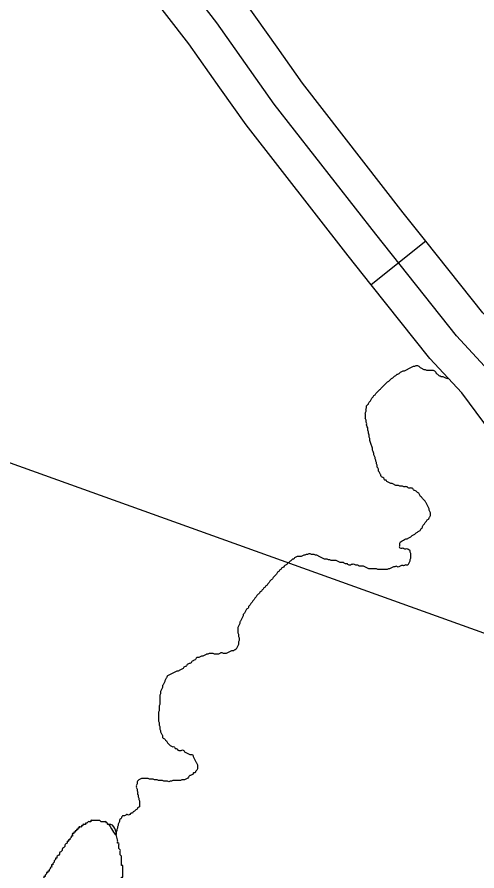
# Model space of a CAD drawing. Extents: x 813775 to 1157140, y 1757555 to 1979907.
# Drawn here: x 1033289 to 1035259, y 1822306 to 1825965 of the extents above; entities that cross this region are included whole.
import ezdxf

# ---------------------------------------------------------------- set-up
doc = ezdxf.new("R2010")
doc.units = 0
for name, color, linetype in [('Level 35', 7, 'Continuous'), ('Level 45', 7, 'Continuous'), ('R_Draft', 7, 'Continuous')]:
    doc.layers.add(name, color=color, linetype=linetype)

msp = doc.modelspace()

# ---------------------------------------------------------------- linework, layer by layer
at = {"layer": 'Level 35'}
msp.add_lwpolyline([(1033719.6, 1822439.6), (1033713.3, 1822462.6)], dxfattribs=at)
for points in [[(1034817, 1824095), (1034814.2, 1824103.3), (1034811.4, 1824108.9), (1034811.4, 1824117.3), (1034808.6, 1824125.7), (1034805.8, 1824134), (1034803, 1824142.4), (1034800.2, 1824150.8), (1034800.2, 1824159.2), (1034797.5, 1824164.7), (1034797.5, 1824173.1), (1034794.7, 1824181.5), (1034794.7, 1824187.1), (1034791.9, 1824195.4), (1034791.9, 1824201), (1034789.1, 1824209.4), (1034786.3, 1824217.8), (1034786.3, 1824226.1), (1034783.5, 1824231.7), (1034783.5, 1824237.3), (1034780.7, 1824242.9), (1034780.7, 1824248.5), (1034780.7, 1824254), (1034780.7, 1824259.6), (1034780.7, 1824265.2), (1034780.7, 1824270.8), (1034783.5, 1824276.4), (1034783.5, 1824282), (1034783.5, 1824287.5), (1034786.3, 1824293.1), (1034786.3, 1824298.7), (1034791.9, 1824304.3), (1034794.7, 1824309.9), (1034797.5, 1824315.4), (1034803, 1824321), (1034805.8, 1824326.6), (1034808.6, 1824332.2), (1034814.2, 1824337.8), (1034817, 1824343.3), (1034822.6, 1824346.1), (1034825.4, 1824351.7), (1034830.9, 1824357.3), (1034836.5, 1824362.9), (1034842.1, 1824368.5), (1034847.7, 1824374), (1034853.2, 1824379.6), (1034858.8, 1824385.2), (1034864.4, 1824390.8), (1034870, 1824396.4), (1034875.6, 1824402), (1034881.1, 1824404.7), (1034886.7, 1824410.3), (1034892.3, 1824415.9), (1034897.9, 1824418.7), (1034903.5, 1824424.3), (1034909, 1824427.1), (1034914.6, 1824432.6), (1034920.2, 1824435.4), (1034925.8, 1824438.2), (1034931.4, 1824443.8), (1034936.9, 1824446.6), (1034942.5, 1824449.4), (1034948.1, 1824449.4), (1034953.7, 1824452.2), (1034959.2, 1824455), (1034964.8, 1824457.8), (1034970.4, 1824460.6), (1034976, 1824463.3), (1034981.6, 1824466.1), (1034987.1, 1824468.9), (1034992.7, 1824468.9), (1034998.3, 1824471.7), (1035003.9, 1824471.7), (1035009.5, 1824468.9), (1035015, 1824463.3), (1035020.6, 1824460.6), (1035026.2, 1824457.8), (1035031.8, 1824455), (1035037.3, 1824455), (1035042.9, 1824452.2), (1035048.5, 1824452.2), (1035054.1, 1824452.2), (1035059.7, 1824452.2), (1035065.2, 1824452.2), (1035070.8, 1824452.2), (1035076.4, 1824449.4), (1035082, 1824443.8), (1035084.8, 1824438.2), (1035090.3, 1824435.4), (1035095.9, 1824429.9), (1035101.5, 1824427.1)], [(1035101.5, 1824427.1), (1035107.1, 1824424.3), (1035112.7, 1824424.3), (1035118.2, 1824421.5), (1035123.8, 1824418.7), (1035134.4, 1824415.9)], [(1034929.4, 1823714.9), (1034948.1, 1823726.6), (1034953.7, 1823729.4), (1034959.2, 1823729.4), (1034964.8, 1823732.2), (1034970.4, 1823735), (1034976, 1823737.8), (1034981.6, 1823743.4), (1034987.1, 1823746.1), (1034992.7, 1823748.9), (1034998.3, 1823754.5), (1035003.9, 1823757.3), (1035009.5, 1823762.9), (1035015, 1823765.7), (1035017.8, 1823771.3), (1035023.4, 1823776.8), (1035026.2, 1823782.4), (1035029, 1823788), (1035034.6, 1823793.6), (1035037.3, 1823799.2), (1035042.9, 1823804.7), (1035045.7, 1823810.3), (1035051.3, 1823813.1), (1035054.1, 1823818.7), (1035056.9, 1823824.3), (1035059.7, 1823829.9), (1035059.7, 1823835.4), (1035059.7, 1823841), (1035056.9, 1823846.6), (1035054.1, 1823852.2), (1035054.1, 1823857.8), (1035051.3, 1823863.4), (1035048.5, 1823868.9), (1035045.7, 1823874.5), (1035042.9, 1823880.1), (1035040.1, 1823885.7), (1035037.3, 1823891.3), (1035031.8, 1823896.8), (1035026.2, 1823902.4), (1035020.6, 1823908), (1035015, 1823913.6), (1035012.2, 1823919.2), (1035009.5, 1823924.7), (1035003.9, 1823927.5), (1034998.3, 1823933.1), (1034992.7, 1823935.9), (1034987.1, 1823938.7), (1034984.4, 1823944.3), (1034978.8, 1823947.1), (1034973.2, 1823947.1), (1034967.6, 1823947.1), (1034962, 1823949.9), (1034956.5, 1823952.7), (1034950.9, 1823952.7), (1034945.3, 1823952.7), (1034939.7, 1823955.4), (1034934.1, 1823955.4), (1034928.6, 1823955.4), (1034923, 1823958.2), (1034917.4, 1823958.2), (1034911.8, 1823958.2), (1034906.2, 1823961), (1034900.7, 1823963.8), (1034895.1, 1823966.6), (1034889.5, 1823966.6), (1034883.9, 1823969.4), (1034878.4, 1823972.2), (1034872.8, 1823975), (1034870, 1823980.6), (1034864.4, 1823980.6), (1034861.6, 1823986.1), (1034856, 1823991.7), (1034850.5, 1823994.5), (1034847.7, 1824000.1), (1034844.9, 1824005.7), (1034842.1, 1824011.3), (1034839.3, 1824016.8), (1034836.5, 1824022.4), (1034836.5, 1824028), (1034833.7, 1824033.6), (1034830.9, 1824039.2), (1034830.9, 1824044.7), (1034828.1, 1824050.3), (1034828.1, 1824055.9), (1034825.4, 1824061.5), (1034825.4, 1824067.1), (1034822.6, 1824072.7), (1034822.6, 1824078.2), (1034819.8, 1824083.8), (1034817, 1824089.4), (1034817, 1824095)], [(1034929.4, 1823714.9), (1034926.6, 1823709.3), (1034926.6, 1823703.7), (1034926.6, 1823698.2), (1034926.6, 1823692.6), (1034932.2, 1823689.8), (1034937.8, 1823689.8), (1034943.3, 1823689.8), (1034948.9, 1823687), (1034954.5, 1823687), (1034960.1, 1823687), (1034965.7, 1823684.2), (1034971.2, 1823678.6), (1034971.2, 1823673), (1034974, 1823667.5), (1034974, 1823661.9), (1034974, 1823656.3), (1034974, 1823650.7), (1034974, 1823645.1), (1034971.2, 1823639.6), (1034971.2, 1823634), (1034968.4, 1823628.4), (1034965.7, 1823622.8), (1034962.9, 1823617.2), (1034957.3, 1823617.2), (1034951.7, 1823617.2), (1034946.1, 1823614.4), (1034940.6, 1823614.4), (1034935, 1823614.4), (1034929.4, 1823611.7), (1034923.8, 1823608.9), (1034918.2, 1823608.9), (1034912.7, 1823611.7), (1034907.1, 1823608.9), (1034901.5, 1823608.9), (1034895.9, 1823606.1), (1034890.3, 1823603.3), (1034884.8, 1823600.5), (1034879.2, 1823600.5), (1034873.6, 1823597.7), (1034868, 1823597.7), (1034862.4, 1823597.7), (1034856.9, 1823597.7), (1034851.3, 1823597.7), (1034845.7, 1823597.7), (1034840.1, 1823597.7), (1034834.6, 1823597.7), (1034829, 1823600.5), (1034823.4, 1823600.5), (1034817.8, 1823600.5), (1034812.2, 1823600.5), (1034806.7, 1823600.5), (1034801.1, 1823600.5), (1034795.5, 1823600.5), (1034789.9, 1823603.3), (1034784.3, 1823606.1), (1034778.8, 1823608.9), (1034773.2, 1823611.7), (1034767.6, 1823611.7), (1034762, 1823611.7), (1034756.4, 1823611.7), (1034750.9, 1823614.4), (1034745.3, 1823617.2), (1034739.7, 1823617.2), (1034734.1, 1823620), (1034728.6, 1823620), (1034723, 1823620), (1034717.4, 1823617.2), (1034711.8, 1823617.2), (1034706.2, 1823620), (1034700.7, 1823622.8), (1034695.1, 1823622.8), (1034689.5, 1823625.6), (1034683.9, 1823628.4), (1034678.3, 1823628.4), (1034672.8, 1823628.4), (1034667.2, 1823631.2), (1034661.6, 1823634), (1034656, 1823636.8), (1034650.5, 1823636.8), (1034644.9, 1823636.8), (1034639.3, 1823636.8), (1034633.7, 1823636.8), (1034628.1, 1823639.6), (1034622.6, 1823639.6), (1034617, 1823642.3), (1034611.4, 1823642.3), (1034605.8, 1823642.3), (1034600.2, 1823645.1), (1034594.7, 1823647.9), (1034589.1, 1823650.7)], [(1034589.1, 1823650.7), (1034583.5, 1823653.5), (1034577.9, 1823656.3), (1034572.3, 1823659.1), (1034566.8, 1823659.1), (1034561.2, 1823661.9), (1034555.6, 1823661.9), (1034550, 1823661.9), (1034544.5, 1823664.7), (1034538.9, 1823664.7), (1034533.3, 1823661.9), (1034527.7, 1823661.9), (1034522.1, 1823659.1), (1034516.6, 1823659.1), (1034511, 1823656.3), (1034505.4, 1823653.5), (1034499.8, 1823653.5), (1034494.2, 1823653.5), (1034488.7, 1823653.5), (1034483.1, 1823650.7), (1034477.5, 1823647.9), (1034474.7, 1823642.3), (1034469.1, 1823642.3), (1034463.6, 1823636.8), (1034458, 1823634), (1034452.4, 1823628.4), (1034446.8, 1823625.6), (1034444, 1823620), (1034438.5, 1823617.2), (1034432.9, 1823611.7), (1034427.3, 1823606.1), (1034421.7, 1823603.3), (1034418.9, 1823597.7), (1034413.3, 1823594.9), (1034410.6, 1823589.3), (1034405, 1823586.5), (1034402.2, 1823581), (1034396.6, 1823575.4), (1034391, 1823569.8), (1034385.5, 1823564.2), (1034382.7, 1823558.6), (1034377.1, 1823553), (1034371.5, 1823547.5), (1034368.7, 1823541.9), (1034363.1, 1823536.3), (1034360.3, 1823530.7), (1034354.8, 1823527.9), (1034352, 1823522.4), (1034346.4, 1823519.6), (1034343.6, 1823514), (1034338, 1823511.2), (1034335.2, 1823505.6), (1034329.7, 1823502.8), (1034326.9, 1823497.2), (1034321.3, 1823491.7), (1034315.7, 1823486.1), (1034312.9, 1823480.5), (1034307.4, 1823474.9), (1034304.6, 1823469.3), (1034299, 1823463.7), (1034296.2, 1823458.2), (1034290.6, 1823452.6), (1034287.8, 1823447), (1034282.2, 1823441.4), (1034279.5, 1823435.8), (1034276.7, 1823430.3), (1034271.1, 1823427.5), (1034268.3, 1823421.9), (1034265.5, 1823416.3), (1034262.7, 1823410.7), (1034257.1, 1823405.1), (1034257.1, 1823399.6), (1034254.4, 1823394), (1034251.6, 1823388.4), (1034248.8, 1823382.8), (1034246, 1823377.2), (1034243.2, 1823371.7), (1034243.2, 1823366.1), (1034240.4, 1823360.5), (1034237.6, 1823354.9), (1034234.8, 1823349.3), (1034234.8, 1823343.7), (1034234.8, 1823338.2), (1034234.8, 1823332.6), (1034234.8, 1823327), (1034237.6, 1823321.4), (1034237.6, 1823315.8), (1034237.6, 1823310.3), (1034240.4, 1823304.7), (1034240.4, 1823299.1), (1034240.4, 1823293.5)], [(1034240.4, 1823293.5), (1034237.6, 1823287.9), (1034237.6, 1823282.4), (1034237.6, 1823276.8), (1034234.8, 1823271.2), (1034232, 1823265.6), (1034229.2, 1823260), (1034223.7, 1823254.4), (1034218.1, 1823251.7), (1034212.5, 1823248.9), (1034206.9, 1823248.9), (1034201.4, 1823246.1), (1034195.8, 1823243.3), (1034190.2, 1823240.5), (1034184.6, 1823237.7), (1034179, 1823237.7), (1034173.5, 1823237.7), (1034167.9, 1823240.5), (1034162.3, 1823240.5), (1034156.7, 1823237.7), (1034151.1, 1823234.9), (1034145.6, 1823234.9), (1034140, 1823234.9), (1034134.4, 1823234.9), (1034128.8, 1823237.7), (1034123.2, 1823237.7), (1034117.7, 1823237.7), (1034112.1, 1823237.7), (1034106.5, 1823234.9), (1034100.9, 1823234.9), (1034095.4, 1823232.1), (1034089.8, 1823229.3), (1034084.2, 1823226.5), (1034078.6, 1823226.5), (1034073, 1823223.7), (1034067.5, 1823221), (1034061.9, 1823221), (1034056.3, 1823218.2), (1034053.5, 1823212.6), (1034047.9, 1823209.8), (1034042.4, 1823207), (1034036.8, 1823204.2), (1034034, 1823198.6), (1034028.4, 1823195.8), (1034022.8, 1823193.1), (1034017.2, 1823190.3), (1034014.5, 1823184.7), (1034008.9, 1823181.9), (1034003.3, 1823179.1), (1034000.5, 1823173.5), (1033994.9, 1823170.7), (1033989.4, 1823167.9), (1033983.8, 1823165.1), (1033978.2, 1823162.4), (1033972.6, 1823162.4), (1033967, 1823159.6), (1033961.5, 1823156.8), (1033955.9, 1823154), (1033950.3, 1823151.2), (1033944.7, 1823148.4), (1033939.1, 1823145.6), (1033933.6, 1823142.8), (1033930.8, 1823137.2), (1033928, 1823131.7), (1033925.2, 1823126.1), (1033922.4, 1823120.5), (1033919.6, 1823114.9), (1033916.8, 1823109.3), (1033914, 1823103.7), (1033911.2, 1823098.2), (1033911.2, 1823092.6), (1033908.5, 1823087), (1033905.7, 1823081.4), (1033902.9, 1823075.8), (1033902.9, 1823070.3), (1033902.9, 1823064.7), (1033900.1, 1823059.1), (1033900.1, 1823053.5), (1033900.1, 1823047.9), (1033900.1, 1823042.4), (1033900.1, 1823036.8), (1033900.1, 1823031.2), (1033900.1, 1823025.6), (1033900.1, 1823020), (1033897.3, 1823014.4), (1033897.3, 1823008.9), (1033897.3, 1823003.3), (1033897.3, 1822997.7), (1033897.3, 1822992.1), (1033894.5, 1822986.5), (1033894.5, 1822981)], [(1033894.5, 1822981), (1033894.5, 1822975.4), (1033894.5, 1822969.8), (1033894.5, 1822964.2), (1033894.5, 1822958.6), (1033894.5, 1822953.1), (1033894.5, 1822947.5), (1033897.3, 1822941.9), (1033897.3, 1822936.3), (1033897.3, 1822930.7), (1033900.1, 1822925.1), (1033900.1, 1822919.6), (1033900.1, 1822914), (1033902.9, 1822908.4), (1033902.9, 1822902.8), (1033905.7, 1822897.2), (1033908.5, 1822891.7), (1033911.2, 1822886.1), (1033911.2, 1822880.5), (1033914, 1822874.9), (1033919.6, 1822872.1), (1033925.2, 1822866.5), (1033930.8, 1822861), (1033933.6, 1822855.4), (1033939.1, 1822849.8), (1033944.7, 1822844.2), (1033950.3, 1822841.4), (1033955.9, 1822838.6), (1033961.5, 1822838.6), (1033964.2, 1822833.1), (1033969.8, 1822830.3), (1033975.4, 1822827.5), (1033981, 1822821.9), (1033986.6, 1822821.9), (1033992.1, 1822821.9), (1033997.7, 1822824.7), (1034003.3, 1822821.9), (1034006.1, 1822816.3), (1034011.7, 1822813.5), (1034017.2, 1822810.7), (1034022.8, 1822807.9), (1034028.4, 1822805.1), (1034034, 1822805.1), (1034039.6, 1822805.1), (1034042.4, 1822799.6), (1034045.1, 1822794), (1034047.9, 1822788.4), (1034050.7, 1822782.8), (1034053.5, 1822777.2), (1034056.3, 1822771.7), (1034059.1, 1822766.1), (1034061.9, 1822760.5), (1034061.9, 1822754.9), (1034061.9, 1822749.3), (1034061.9, 1822743.8), (1034059.1, 1822738.2), (1034053.5, 1822732.6), (1034050.7, 1822727), (1034045.1, 1822727), (1034042.4, 1822721.4), (1034036.8, 1822718.6), (1034031.2, 1822715.8), (1034025.6, 1822713.1), (1034022.8, 1822707.5), (1034017.2, 1822701.9), (1034011.7, 1822699.1), (1034006.1, 1822696.3), (1034000.5, 1822696.3), (1033994.9, 1822696.3), (1033989.4, 1822693.5), (1033983.8, 1822693.5), (1033978.2, 1822693.5), (1033972.6, 1822693.5), (1033967, 1822693.5), (1033961.5, 1822693.5), (1033955.9, 1822693.5), (1033950.3, 1822690.7), (1033944.7, 1822690.7), (1033939.1, 1822687.9), (1033933.6, 1822690.7), (1033928, 1822690.7), (1033922.4, 1822690.7), (1033916.8, 1822690.7), (1033911.2, 1822693.5), (1033905.7, 1822693.5), (1033900.1, 1822693.5), (1033894.5, 1822693.5), (1033888.9, 1822696.3), (1033883.4, 1822696.3), (1033877.8, 1822696.3), (1033872.2, 1822699.1)], [(1033872.2, 1822699.1), (1033866.6, 1822699.1), (1033861, 1822699.1), (1033855.5, 1822699.1), (1033849.9, 1822701.9), (1033844.3, 1822701.9), (1033838.7, 1822701.9), (1033833.1, 1822701.9), (1033827.6, 1822701.9), (1033822, 1822701.9), (1033816.4, 1822699.1), (1033810.8, 1822696.3), (1033805.3, 1822690.7), (1033802.5, 1822685.1), (1033802.5, 1822679.6), (1033799.7, 1822674), (1033799.7, 1822668.4), (1033799.7, 1822662.8), (1033802.5, 1822657.2), (1033802.5, 1822651.7), (1033805.3, 1822646.1), (1033805.3, 1822640.5), (1033805.3, 1822634.9), (1033808, 1822629.3), (1033808, 1822623.8), (1033810.8, 1822618.2), (1033810.8, 1822612.6), (1033813.6, 1822607), (1033813.6, 1822601.4), (1033813.6, 1822595.8), (1033813.6, 1822590.3), (1033813.6, 1822584.7), (1033810.8, 1822579.1), (1033805.3, 1822576.3), (1033802.5, 1822570.7), (1033796.9, 1822567.9), (1033791.3, 1822562.4), (1033785.7, 1822559.6), (1033782.9, 1822554), (1033777.4, 1822554), (1033771.8, 1822548.4), (1033766.2, 1822545.6), (1033760.6, 1822548.4), (1033755, 1822545.6), (1033749.5, 1822542.8), (1033743.9, 1822542.8), (1033738.3, 1822540), (1033735.5, 1822534.5), (1033732.7, 1822528.9), (1033727.1, 1822523.3), (1033727.1, 1822517.7), (1033724.4, 1822512.1), (1033721.6, 1822506.5), (1033721.6, 1822501), (1033718.8, 1822495.4), (1033718.8, 1822489.8), (1033716, 1822484.2), (1033716, 1822478.6), (1033713.2, 1822473.1), (1033713.2, 1822467.5), (1033713.3, 1822462.6)], [(1033682.2, 1822505.9), (1033713.3, 1822462.6), (1033682.2, 1822505.9), (1033676.7, 1822505.9), (1033676.7, 1822511.4), (1033671.1, 1822511.4), (1033671.1, 1822517), (1033665.5, 1822517), (1033659.9, 1822517), (1033654.3, 1822517), (1033648.8, 1822517), (1033643.2, 1822522.6), (1033637.6, 1822522.6), (1033632, 1822522.6), (1033626.4, 1822522.6), (1033620.9, 1822522.6), (1033615.3, 1822522.6), (1033609.7, 1822522.6), (1033604.1, 1822522.6), (1033604.1, 1822517), (1033598.5, 1822517), (1033593, 1822517), (1033587.4, 1822511.4), (1033581.8, 1822511.4), (1033581.8, 1822505.9), (1033576.2, 1822505.9), (1033570.7, 1822505.9), (1033570.7, 1822500.3), (1033565.1, 1822500.3), (1033565.1, 1822494.7), (1033559.5, 1822494.7), (1033553.9, 1822494.7), (1033553.9, 1822489.1), (1033548.3, 1822489.1), (1033548.3, 1822483.5), (1033542.8, 1822483.5), (1033542.8, 1822478), (1033537.2, 1822478), (1033537.2, 1822472.4), (1033531.6, 1822472.4), (1033531.6, 1822466.8), (1033526, 1822466.8), (1033526, 1822461.2), (1033526, 1822455.6), (1033520.4, 1822455.6), (1033520.4, 1822450), (1033514.9, 1822444.5), (1033514.9, 1822438.9), (1033509.3, 1822438.9), (1033509.3, 1822433.3), (1033503.7, 1822433.3), (1033503.7, 1822427.7), (1033498.1, 1822422.1), (1033492.6, 1822416.6), (1033492.6, 1822411), (1033487, 1822405.4), (1033481.4, 1822399.8), (1033481.4, 1822394.2), (1033475.8, 1822388.7), (1033470.2, 1822383.1), (1033470.2, 1822377.5), (1033464.7, 1822371.9), (1033459.1, 1822366.3), (1033459.1, 1822360.7), (1033453.5, 1822360.7), (1033453.5, 1822355.2), (1033447.9, 1822349.6), (1033447.9, 1822344), (1033442.3, 1822338.4), (1033442.3, 1822332.8), (1033436.8, 1822332.8), (1033436.8, 1822327.3), (1033436.8, 1822321.7), (1033431.2, 1822321.7), (1033431.2, 1822316.1), (1033425.6, 1822310.5), (1033425.6, 1822304.9), (1033420, 1822304.9), (1033420, 1822299.4), (1033414.4, 1822299.4), (1033414.4, 1822293.8), (1033408.9, 1822288.2), (1033408.9, 1822282.6), (1033403.3, 1822282.6), (1033403.3, 1822277), (1033397.7, 1822271.4), (1033397.7, 1822265.9), (1033392.1, 1822265.9), (1033392.1, 1822260.3), (1033386.6, 1822254.7), (1033386.6, 1822249.1)], [(1033719.6, 1822168.2), (1033725.2, 1822168.2), (1033725.2, 1822173.8), (1033725.2, 1822179.4), (1033725.2, 1822185), (1033725.2, 1822190.6), (1033725.2, 1822196.1), (1033730.8, 1822196.1), (1033730.8, 1822201.7), (1033730.8, 1822207.3), (1033730.8, 1822212.9), (1033730.8, 1822218.5), (1033730.8, 1822224), (1033730.8, 1822229.6), (1033730.8, 1822235.2), (1033736.4, 1822235.2), (1033736.4, 1822240.8), (1033736.4, 1822246.4), (1033736.4, 1822252), (1033736.4, 1822257.5), (1033736.4, 1822263.1), (1033736.4, 1822268.7), (1033736.4, 1822274.3), (1033736.4, 1822279.9), (1033741.9, 1822279.9), (1033741.9, 1822285.4), (1033741.9, 1822291), (1033741.9, 1822296.6), (1033741.9, 1822302.2), (1033741.9, 1822307.8), (1033741.9, 1822313.3), (1033741.9, 1822318.9), (1033741.9, 1822324.5), (1033741.9, 1822330.1), (1033736.4, 1822330.1), (1033736.4, 1822335.7), (1033736.4, 1822341.3), (1033736.4, 1822346.8), (1033736.4, 1822352.4), (1033736.4, 1822358), (1033736.4, 1822363.6), (1033736.4, 1822369.2), (1033730.8, 1822374.7), (1033730.8, 1822380.3), (1033730.8, 1822385.9), (1033730.8, 1822391.5), (1033730.8, 1822397.1), (1033725.2, 1822402.7), (1033725.2, 1822408.2), (1033725.2, 1822413.8), (1033725.2, 1822419.4), (1033725.2, 1822425), (1033719.6, 1822425), (1033719.6, 1822430.6), (1033719.6, 1822436.1), (1033719.6, 1822439.6)]]:
    msp.add_spline(points, degree=3, dxfattribs=at)
at = {"layer": 'Level 45'}
msp.add_line((1035040.2, 1825004.5), (1034805.3, 1824817.9), dxfattribs=at)
for points in [[(1036340.4, 1824515.4), (1035906, 1824480.8), (1035456.8, 1824441.3), (1035308.8, 1824451.2), (1035170.6, 1824599.4), (1034825, 1825034.2), (1034390.7, 1825592.5), (1034144.9, 1825940.3), (1033103.4, 1827284.2), (1032244.5, 1828412.1)], [(1034402.6, 1825835.5), (1034265.4, 1826029.5), (1033760.1, 1826681.6)], [(1034157.6, 1825662.3), (1034024.3, 1825851), (1033523, 1826497.8)], [(1035040.2, 1825004.5), (1034943, 1825126.9), (1034511.2, 1825681.9), (1034402.6, 1825835.5)], [(1034805.3, 1824817.9), (1034707.1, 1824941.4), (1034270.2, 1825503.1), (1034157.6, 1825662.3)], [(1035749.2, 1824617.6), (1035455.2, 1824591.7), (1035378, 1824596.9), (1035284.3, 1824697.3), (1035040.2, 1825004.5)], [(1035193.3, 1824355.1), (1035056.8, 1824501.4), (1034805.3, 1824817.9)], [(1035687.5, 1823695), (1035472.1, 1823978.8), (1035193.3, 1824355.1)]]:
    msp.add_lwpolyline(points, dxfattribs=at)
at = {"layer": 'R_Draft'}
msp.add_line((1092628.5, 1802699.3), (1002075.8, 1835270.8), dxfattribs=at)

doc.saveas('drawing.dxf')
